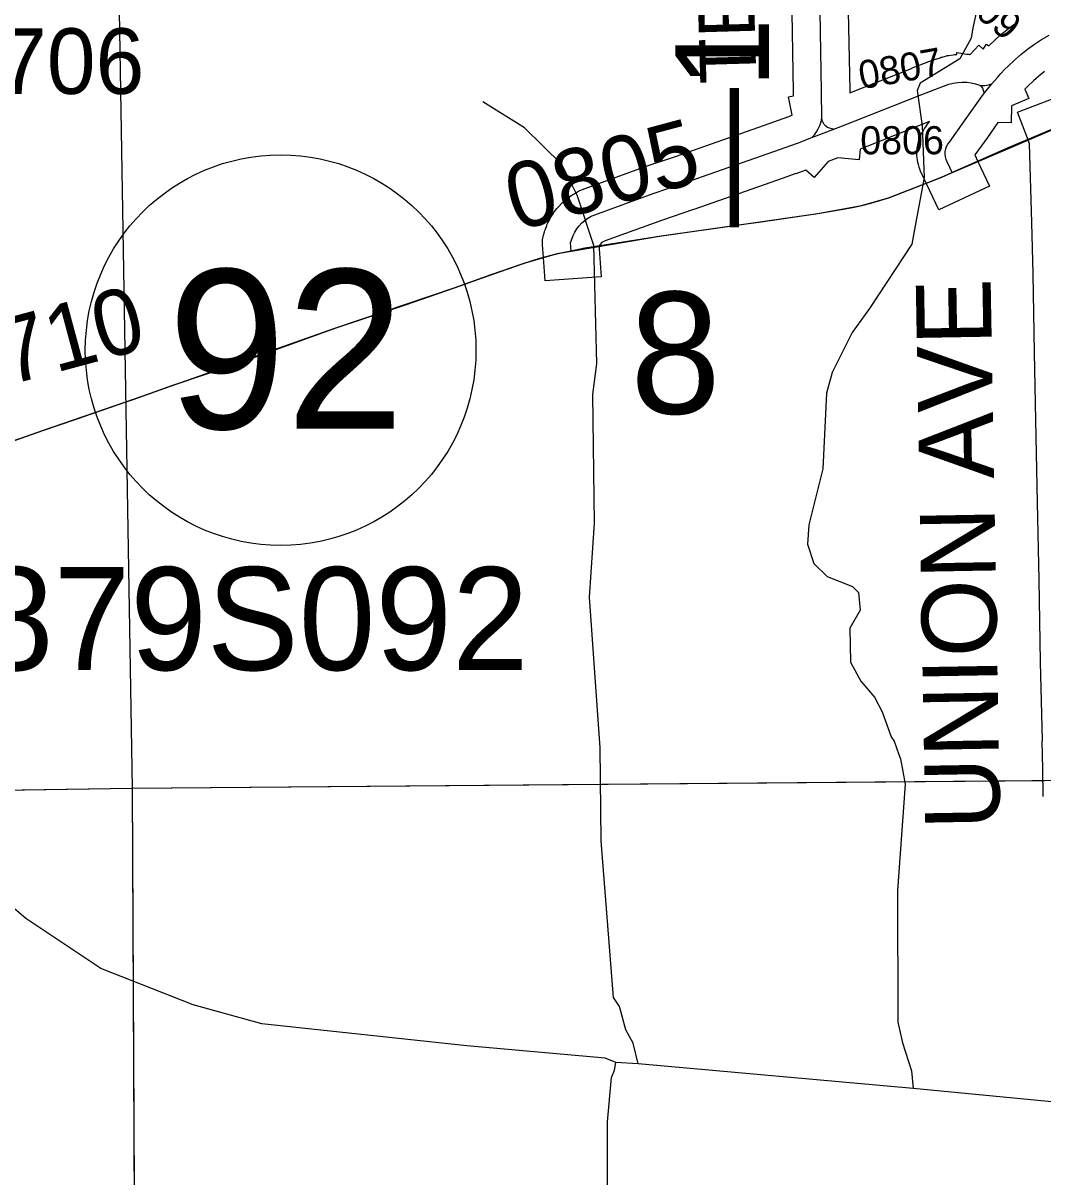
# Model space of a CAD drawing. Extents: x 23.6 to 68.7, y -63 to -29.
# Drawn here: x 51.536 to 52.625, y -47.895 to -46.663 of the extents above; entities that cross this region are included whole.
import ezdxf

# ---------------------------------------------------------------- set-up
doc = ezdxf.new("R2010")
doc.units = 0
for name, color, linetype in [('tdCoHydroRiver', 7, 'Continuous'), ('tdCoPriCL', 7, 'Continuous'), ('tdCoPrimary', 7, 'Continuous'), ('tdCoPriNonDiv', 7, 'Continuous'), ('tdCoPriNonDivCL', 7, 'Continuous'), ('tdCoSecRdNmbr', 7, 'Continuous'), ('tdCoSecRdTxt', 7, 'Continuous'), ('tdCoSecRteBand', 7, 'Continuous'), ('tdCoSecRteCL', 7, 'Continuous'), ('tdCoSectLine', 7, 'Continuous'), ('tdCoSectLinePart', 7, 'Continuous'), ('tdCoSectNmbr', 7, 'Continuous'), ('tdCoShieldStRte', 7, 'Continuous'), ('tdCoStrucPriMaintName', 7, 'Continuous'), ('tdCoSurfConc', 7, 'Continuous'), ('tdCoSurfGravel', 7, 'Continuous'), ('tdStHwyPriRefPost1', 7, 'Continuous')]:
    doc.layers.add(name, color=color, linetype=linetype)

msp = doc.modelspace()

# ---------------------------------------------------------------- linework, layer by layer
at = {"layer": 'tdCoHydroRiver'}
for points in [[(52.5545, -46.6485), (52.55, -46.6675), (52.5485, -46.6786), (52.5362, -46.7009), (52.4939, -46.7267), (52.4908, -46.7346), (52.496, -46.7724), (52.4983, -46.8276), (52.4894, -46.8751), (52.485, -46.8988), (52.44, -46.9673), (52.4214, -46.9928), (52.3998, -47.0356), (52.3938, -47.0578), (52.3901, -47.1384), (52.375, -47.1985), (52.3737, -47.2191), (52.3803, -47.2395), (52.3946, -47.2535), (52.4216, -47.2643), (52.428, -47.2705), (52.4298, -47.2894), (52.419, -47.3085), (52.4194, -47.3448), (52.4307, -47.3652), (52.4452, -47.3824), (52.4533, -47.398), (52.4631, -47.4248), (52.4663, -47.4295), (52.4712, -47.4436), (52.4728, -47.4483), (52.4779, -47.4751), (52.4698, -47.5889), (52.47, -47.7293), (52.475, -47.7514), (52.4848, -47.7813), (52.4866, -47.8002)], [(52.1927, -47.7738), (52.1877, -47.7518), (52.1796, -47.7377), (52.173, -47.7125), (52.1666, -47.7031), (52.1535, -47.5359), (52.1522, -47.4365), (52.1408, -47.2756), (52.1461, -47.1966), (52.1444, -47.0593), (52.1487, -47.0261), (52.1456, -46.8999), (52.1276, -46.8464), (52.1114, -46.8135), (52.0714, -46.7745), (52.0269, -46.7467)], [(52.0101, -47.7548), (51.7911, -47.731), (51.7179, -47.7109), (51.6191, -47.6721), (51.5391, -47.6188), (51.5247, -47.6063), (51.5168, -47.6063)], [(52.169, -47.7725), (52.1577, -47.7678), (52.0101, -47.7548)], [(52.1599, -48.06), (52.1603, -47.8358), (52.1645, -47.7884), (52.1675, -47.7805), (52.169, -47.7725)], [(52.1927, -47.7738), (52.169, -47.7725)], [(52.4866, -47.8002), (52.1927, -47.7738)], [(53.073, -47.8592), (53.0667, -47.8561), (52.4866, -47.8002)]]:
    msp.add_lwpolyline(points, dxfattribs=at)
at = {"layer": 'tdCoPriCL'}
msp.add_lwpolyline([(51.4761, -47.1261), (51.557, -47.0976), (51.6459, -47.0671), (51.6535, -47.0645), (51.6635, -47.0611), (51.696, -47.0493), (51.7614, -47.0273), (51.8701, -46.9879), (51.9441, -46.9634), (51.9964, -46.9454), (52.0361, -46.9311), (52.0701, -46.9193), (52.0879, -46.9136), (52.1069, -46.9087), (52.121, -46.9057), (52.136, -46.9025), (52.17, -46.8971), (52.2176, -46.8897), (52.3052, -46.8774), (52.3217, -46.875), (52.3823, -46.8663), (52.4114, -46.8614), (52.4213, -46.8595), (52.4311, -46.8574), (52.4408, -46.8549), (52.4505, -46.8521), (52.46, -46.849), (52.5168, -46.8271), (52.5278, -46.8222), (52.5499, -46.8124), (52.589, -46.795), (52.6361, -46.775)], dxfattribs=at)
at = {"layer": 'tdCoPrimary'}
for p, q in [((51.6463, -47.0671), (51.6539, -47.0645)), ((51.6463, -47.0671), (51.6539, -47.0645)), ((51.5929, -47.0854), (51.6463, -47.0671)), ((51.5929, -47.0854), (51.6463, -47.0671))]:
    msp.add_line(p, q, dxfattribs=at)
for points in [[(51.4765, -47.1261), (51.5573, -47.0976), (51.5929, -47.0854), (51.6463, -47.0671), (51.6539, -47.0645), (51.6639, -47.0611), (51.6964, -47.0493), (51.7618, -47.0273), (51.8705, -46.9879), (51.9445, -46.9634), (51.9968, -46.9454), (52.0365, -46.9311), (52.0705, -46.9193), (52.0883, -46.9136), (52.1073, -46.9087), (52.1214, -46.9057), (52.1364, -46.9025), (52.1704, -46.8971), (52.218, -46.8897), (52.3055, -46.8774), (52.3827, -46.8663), (52.4118, -46.8614), (52.4217, -46.8595), (52.4315, -46.8574), (52.4412, -46.8549), (52.4509, -46.8521), (52.4604, -46.849), (52.5171, -46.8271), (52.5281, -46.8222), (52.5894, -46.795), (52.6364, -46.775)], [(51.6539, -47.0645), (51.6639, -47.0611), (51.6964, -47.0493), (51.7618, -47.0273), (51.8705, -46.9879), (51.9445, -46.9634), (51.9968, -46.9454), (52.0365, -46.9311), (52.0705, -46.9193), (52.0883, -46.9136), (52.1073, -46.9087), (52.1214, -46.9057), (52.1364, -46.9025), (52.1704, -46.8971), (52.218, -46.8897), (52.3055, -46.8774), (52.3827, -46.8663), (52.4118, -46.8614), (52.4217, -46.8595), (52.4315, -46.8574), (52.4412, -46.8549), (52.4509, -46.8521), (52.4604, -46.849), (52.5171, -46.8271), (52.5281, -46.8222), (52.5894, -46.795), (52.6364, -46.775)], [(51.6539, -47.0645), (51.6639, -47.0611), (51.6964, -47.0493), (51.7618, -47.0273), (51.8705, -46.9879), (51.9445, -46.9634), (51.9968, -46.9454), (52.0365, -46.9311), (52.0705, -46.9193), (52.0883, -46.9136), (52.1073, -46.9087), (52.1214, -46.9057), (52.1364, -46.9025), (52.1704, -46.8971), (52.218, -46.8897), (52.3055, -46.8774), (52.3827, -46.8663), (52.4118, -46.8614), (52.4217, -46.8595), (52.4315, -46.8574), (52.4412, -46.8549), (52.4509, -46.8521), (52.4604, -46.849), (52.5171, -46.8271), (52.5281, -46.8222), (52.5894, -46.795), (52.6364, -46.775)], [(51.3483, -47.1685), (51.3536, -47.1669), (51.3542, -47.1667), (51.3693, -47.1619), (51.4062, -47.1501), (51.4523, -47.1346), (51.4765, -47.1261), (51.5573, -47.0976), (51.5929, -47.0854)], [(51.3483, -47.1685), (51.3536, -47.1669), (51.3542, -47.1667), (51.3693, -47.1619), (51.4062, -47.1501), (51.4523, -47.1346), (51.4765, -47.1261), (51.5573, -47.0976), (51.5929, -47.0854)]]:
    msp.add_lwpolyline(points, dxfattribs=at)
at = {"layer": 'tdCoPriNonDiv'}
msp.add_lwpolyline([(51.4058, -47.1501), (51.6635, -47.0611), (51.8702, -46.9879), (51.9964, -46.9454), (52.0702, -46.9193), (52.1069, -46.9087), (52.2177, -46.8897), (52.3824, -46.8663), (52.4312, -46.8573), (52.4601, -46.849), (52.5168, -46.8271), (52.7762, -46.7161)], dxfattribs=at)
at = {"layer": 'tdCoPriNonDivCL'}
msp.add_lwpolyline([(51.4761, -47.1261), (51.557, -47.0976), (51.5925, -47.0854), (51.6459, -47.0671), (51.6535, -47.0645), (51.6635, -47.0611), (51.696, -47.0493), (51.7614, -47.0273), (51.8701, -46.9879), (51.9441, -46.9634), (51.9964, -46.9454), (52.0361, -46.9311), (52.0701, -46.9193), (52.0879, -46.9136), (52.1069, -46.9087), (52.121, -46.9057), (52.136, -46.9025), (52.17, -46.8971), (52.2176, -46.8897), (52.3052, -46.8774), (52.3823, -46.8663), (52.4114, -46.8614), (52.4213, -46.8595), (52.4311, -46.8574), (52.4408, -46.8549), (52.4505, -46.8521), (52.46, -46.849), (52.5168, -46.8271), (52.5278, -46.8222), (52.589, -46.795), (52.6361, -46.775)], dxfattribs=at)
msp.add_lwpolyline([(51.4761, -47.1261), (51.557, -47.0976), (51.5925, -47.0854), (51.6459, -47.0671), (51.6535, -47.0645), (51.6635, -47.0611), (51.696, -47.0493), (51.7614, -47.0273), (51.8701, -46.9879), (51.9441, -46.9634), (51.9964, -46.9454), (52.0361, -46.9311), (52.0701, -46.9193), (52.0879, -46.9136), (52.1069, -46.9087), (52.121, -46.9057), (52.136, -46.9025), (52.17, -46.8971), (52.2176, -46.8897), (52.3052, -46.8774), (52.3823, -46.8663), (52.4114, -46.8614), (52.4213, -46.8595), (52.4311, -46.8574), (52.4408, -46.8549), (52.4505, -46.8521), (52.46, -46.849), (52.5168, -46.8271), (52.5278, -46.8222), (52.589, -46.795), (52.6361, -46.775)], dxfattribs=at)
at = {"layer": 'tdCoSecRteBand'}
for points in [[(52.6267, -46.7144), (52.6206, -46.7192), (52.6148, -46.7242), (52.6088, -46.73), (52.6087, -46.7301), (52.6086, -46.7302), (52.6055, -46.7331), (52.6098, -46.7431), (52.5915, -46.7509), (52.5912, -46.7691), (52.577, -46.7689), (52.5657, -46.7846), (52.5524, -46.8032), (52.5553, -46.8095), (52.568, -46.8366), (52.5137, -46.8621), (52.501, -46.8349), (52.4956, -46.8235), (52.4956, -46.8234), (52.4955, -46.8233), (52.4943, -46.8207), (52.4934, -46.8186), (52.4927, -46.8163), (52.492, -46.8136), (52.4913, -46.8113), (52.4911, -46.809), (52.4907, -46.8062), (52.4904, -46.8038), (52.4905, -46.8015), (52.4906, -46.7987), (52.4907, -46.7963), (52.4912, -46.794), (52.4917, -46.7912), (52.4922, -46.7889), (52.493, -46.7867), (52.494, -46.7841), (52.4948, -46.7819), (52.4959, -46.7798), (52.4973, -46.7773), (52.4984, -46.7753), (52.4998, -46.7734), (52.5012, -46.7717), (52.504, -46.7677), (52.4406, -46.7928), (52.4407, -46.7929), (52.43, -46.7971), (52.4289, -46.8085), (52.4061, -46.8063), (52.3958, -46.8103), (52.3806, -46.8273), (52.372, -46.8195), (52.3612, -46.8237), (52.3611, -46.8233), (52.3478, -46.828), (52.3478, -46.8281), (52.3477, -46.8281), (52.2523, -46.8615), (52.2522, -46.8616), (52.252, -46.8617), (52.2188, -46.8729), (52.1577, -46.8951), (52.1562, -46.8958), (52.1552, -46.8963), (52.1543, -46.897), (52.1535, -46.8977), (52.1527, -46.8985), (52.152, -46.8994), (52.1514, -46.9004), (52.1512, -46.9008), (52.1514, -46.9036), (52.1534, -46.9336), (52.0935, -46.9377), (52.0915, -46.9078), (52.0909, -46.8992), (52.0906, -46.8941), (52.0919, -46.8892), (52.093, -46.8853), (52.0933, -46.8839), (52.0939, -46.8825), (52.0953, -46.8786), (52.0959, -46.8773), (52.0965, -46.8759), (52.0984, -46.8723), (52.099, -46.8709), (52.0998, -46.8697), (52.102, -46.8662), (52.1028, -46.865), (52.1037, -46.8638), (52.1062, -46.8605), (52.1071, -46.8594), (52.1081, -46.8583), (52.111, -46.8553), (52.112, -46.8543), (52.1131, -46.8533), (52.1162, -46.8506), (52.1173, -46.8496), (52.1185, -46.8488), (52.1219, -46.8464), (52.1231, -46.8456), (52.1244, -46.8448), (52.128, -46.8428), (52.1292, -46.8421), (52.1306, -46.8415), (52.1344, -46.8398), (52.1353, -46.8394), (52.1362, -46.8391), (52.1986, -46.8164), (52.1989, -46.8163), (52.1993, -46.8162), (52.2326, -46.8049), (52.3278, -46.7715), (52.3525, -46.7627), (52.3574, -46.7608), (52.3532, -46.7413), (52.3587, -46.7401), (52.3587, -46.7355), (52.3571, -46.6512)], [(52.4171, -46.6503), (52.4187, -46.7345), (52.4187, -46.7348), (52.4187, -46.735), (52.4187, -46.7369)], [(52.4187, -46.7369), (52.4846, -46.7109), (52.4847, -46.7108), (52.4848, -46.7108), (52.5079, -46.7019), (52.5085, -46.7017), (52.5092, -46.7014), (52.5151, -46.6995), (52.5162, -46.6991), (52.5173, -46.6988), (52.5219, -46.6977), (52.5232, -46.6973), (52.5246, -46.6971), (52.5293, -46.6964), (52.5307, -46.6962), (52.532, -46.6961), (52.5329, -46.696), (52.5332, -46.694), (52.5433, -46.6958), (52.5443, -46.6958), (52.5457, -46.6959), (52.547, -46.696), (52.5474, -46.6961), (52.5567, -46.6863), (52.561, -46.6904), (52.5649, -46.6852), (52.5671, -46.6869), (52.5674, -46.6866), (52.5739, -46.6804), (52.5744, -46.6799), (52.5749, -46.6794), (52.5818, -46.6735), (52.5823, -46.673), (52.5829, -46.6726), (52.59, -46.6669), (52.5906, -46.6665), (52.5911, -46.6661), (52.5985, -46.6608)], [(52.6252, -47.4884), (52.6249, -47.4587), (52.624, -47.4294), (52.6246, -47.4294), (52.6246, -47.4284), (52.6225, -47.3449), (52.6225, -47.3448), (52.6225, -47.3447), (52.6208, -47.2573), (52.6208, -47.2572), (52.6208, -47.2572), (52.6193, -47.1744), (52.6175, -47.0867), (52.6175, -47.0867), (52.6175, -47.0867), (52.616, -47.0143), (52.616, -47.0143), (52.616, -47.0142), (52.6146, -46.9302), (52.6132, -46.8755), (52.6106, -46.7914), (52.6084, -46.7856), (52.5977, -46.7576), (52.6538, -46.7362)]]:
    msp.add_lwpolyline(points, dxfattribs=at)
at = {"layer": 'tdCoSecRteCL'}
for p, q in [((52.5617, -46.7386), (52.5704, -46.7273)), ((52.3783, -46.7849), (52.4019, -46.7758))]:
    msp.add_line(p, q, dxfattribs=at)
for points in [[(52.3889, -46.7642), (52.3887, -46.7351), (52.3871, -46.6506), (52.3869, -46.5982), (52.3867, -46.5142), (52.3863, -46.4703)], [(52.5704, -46.7273), (52.5764, -46.7205), (52.5801, -46.7163), (52.5839, -46.7122), (52.588, -46.7084), (52.5946, -46.7021), (52.6015, -46.6961), (52.6086, -46.6905), (52.616, -46.6852), (52.6236, -46.6802), (52.6315, -46.6756)], [(52.4019, -46.7758), (52.4109, -46.7723), (52.4956, -46.7388), (52.5187, -46.7299), (52.5246, -46.7279), (52.5292, -46.7268), (52.534, -46.726), (52.5388, -46.7257), (52.5436, -46.7258), (52.5483, -46.7264), (52.553, -46.7273), (52.5576, -46.7287)], [(52.5576, -46.7287), (52.5602, -46.7292), (52.5629, -46.7293), (52.5655, -46.729), (52.568, -46.7283), (52.5704, -46.7273)], [(52.5576, -46.7287), (52.5592, -46.7303), (52.5605, -46.7321), (52.5613, -46.7342), (52.5618, -46.7364), (52.5617, -46.7386)], [(52.5281, -46.8222), (52.5228, -46.8108), (52.5216, -46.8082), (52.5208, -46.8055), (52.5205, -46.8026), (52.5206, -46.7998), (52.5212, -46.797), (52.5221, -46.7943), (52.5235, -46.7918), (52.5253, -46.7896), (52.5413, -46.7671), (52.5617, -46.7386)], [(52.3783, -46.7849), (52.381, -46.782), (52.3833, -46.7788), (52.3852, -46.7754), (52.3868, -46.7718), (52.3881, -46.7681), (52.3889, -46.7642)], [(52.4019, -46.7758), (52.3995, -46.7755), (52.3972, -46.7749), (52.3951, -46.7739), (52.3932, -46.7725), (52.3916, -46.7707), (52.3903, -46.7687), (52.3894, -46.7665), (52.3889, -46.7642)], [(52.1214, -46.9057), (52.1208, -46.8971), (52.1219, -46.8932), (52.1234, -46.8893), (52.1252, -46.8857), (52.1274, -46.8822), (52.1299, -46.879), (52.1327, -46.876), (52.1358, -46.8733), (52.1392, -46.8709), (52.1427, -46.8689), (52.1465, -46.8673), (52.2089, -46.8446), (52.2424, -46.8332), (52.3378, -46.7998), (52.3629, -46.7909), (52.3783, -46.7849)]]:
    msp.add_lwpolyline(points, dxfattribs=at)
at = {"layer": 'tdCoSectLine'}
for points in [[(51.6358, -46.4792), (51.6528, -47.4796)], [(51.6528, -47.4796), (52.6546, -47.4711)], [(50.6425, -47.4949), (51.6528, -47.4796)], [(51.6528, -47.4796), (51.6577, -48.4774)]]:
    msp.add_lwpolyline(points, dxfattribs=at)
at = {"layer": 'tdCoSectLinePart'}
for points in [[(51.6358, -46.4792), (51.6528, -47.4796)], [(50.9387, -47.4904), (51.6528, -47.4796)], [(51.6528, -47.4796), (52.6266, -47.4713)], [(51.6528, -47.4796), (51.6575, -48.447)]]:
    msp.add_lwpolyline(points, dxfattribs=at)
at = {"layer": 'tdCoShieldStRte'}
msp.add_circle((51.8112, -47.0118), 0.2085, dxfattribs=at)
at = {"layer": 'tdCoSurfConc'}
msp.add_lwpolyline([(52.5281, -46.8222), (52.5228, -46.8108), (52.5216, -46.8082), (52.5208, -46.8055), (52.5205, -46.8026), (52.5206, -46.7998), (52.5212, -46.797), (52.5221, -46.7943), (52.5235, -46.7918), (52.5253, -46.7896), (52.5413, -46.7671), (52.5617, -46.7386), (52.5704, -46.7273), (52.5764, -46.7205), (52.5801, -46.7163), (52.5839, -46.7122), (52.588, -46.7084), (52.5946, -46.7021), (52.6015, -46.6961), (52.6086, -46.6905), (52.616, -46.6852), (52.6236, -46.6802), (52.6315, -46.6756)], dxfattribs=at)
at = {"layer": 'tdCoSurfGravel'}
for points in [[(52.1214, -46.9057), (52.1208, -46.8971), (52.1219, -46.8932), (52.1234, -46.8893), (52.1252, -46.8857), (52.1274, -46.8822), (52.1299, -46.879), (52.1327, -46.876), (52.1358, -46.8733), (52.1392, -46.8709), (52.1427, -46.8689), (52.1465, -46.8673), (52.2089, -46.8446), (52.2424, -46.8332), (52.3378, -46.7998), (52.3629, -46.7909), (52.3783, -46.7849), (52.381, -46.782), (52.3833, -46.7788), (52.3852, -46.7754), (52.3868, -46.7718), (52.3881, -46.7681), (52.3889, -46.7642), (52.3887, -46.7351), (52.3871, -46.6506)], [(52.3783, -46.7849), (52.4019, -46.7758), (52.4109, -46.7723), (52.4956, -46.7388), (52.5187, -46.7299), (52.5246, -46.7279), (52.5292, -46.7268), (52.534, -46.726), (52.5388, -46.7257), (52.5436, -46.7258), (52.5483, -46.7264), (52.553, -46.7273), (52.5576, -46.7287), (52.5602, -46.7292), (52.5629, -46.7293), (52.5655, -46.729), (52.568, -46.7283), (52.5704, -46.7273)], [(52.5576, -46.7287), (52.5592, -46.7303), (52.5605, -46.7321), (52.5613, -46.7342), (52.5618, -46.7364), (52.5617, -46.7386)], [(52.4019, -46.7758), (52.3995, -46.7755), (52.3972, -46.7749), (52.3951, -46.7739), (52.3932, -46.7725), (52.3916, -46.7707), (52.3903, -46.7687), (52.3894, -46.7665), (52.3889, -46.7642)]]:
    msp.add_lwpolyline(points, dxfattribs=at)

# ---------------------------------------------------------------- texts
at = {"layer": 'tdCoSecRdNmbr'}
for s, height, rotation, p in [('0809', 0.03, 320.0396, (52.5172, -46.6253)), ('0706', 0.07, 0.0399, (51.4575, -46.7383)), ('0807', 0.03, 10.0397, (52.4311, -46.7334)), ('0805', 0.07, 15.0393, (52.0625, -46.8849)), ('0806', 0.03, 0.0398, (52.43, -46.8027)), ('0710', 0.07, 15.0396, (51.4699, -47.0631))]:
    msp.add_text(s, height=height, rotation=rotation, dxfattribs=at).set_placement(p)
at = {"layer": 'tdCoSecRdTxt'}
for s, height, rotation, p in [('TELLER AVE', 0.06, 91.659, (52.3192, -46.7263)), ('UNION AVE', 0.08, 91, (52.5794, -47.5232))]:
    msp.add_text(s, height=height, rotation=rotation, dxfattribs=at).set_placement(p)
at = {"layer": 'tdCoSectNmbr'}
msp.add_text('8', height=0.13, rotation=1.0396, dxfattribs=at).set_placement((52.1851, -47.0805))
at = {"layer": 'tdCoShieldStRte'}
msp.add_text('92', height=0.17, dxfattribs=at).set_placement((51.6906, -47.0957))
at = {"layer": 'tdCoStrucPriMaintName'}
msp.add_text('62879S092', height=0.11, dxfattribs=at).set_placement((51.3234, -47.3535))
msp.add_text('62879S092', height=0.11, dxfattribs=at).set_placement((51.3234, -47.3535))
msp.add_text('62879S092', height=0.11, dxfattribs=at).set_placement((51.3234, -47.3535))
at = {"layer": 'tdStHwyPriRefPost1'}
msp.add_text('‒‒189', height=0.1, rotation=90, dxfattribs=at).set_placement((52.3324, -46.8806))

doc.saveas('drawing.dxf')
